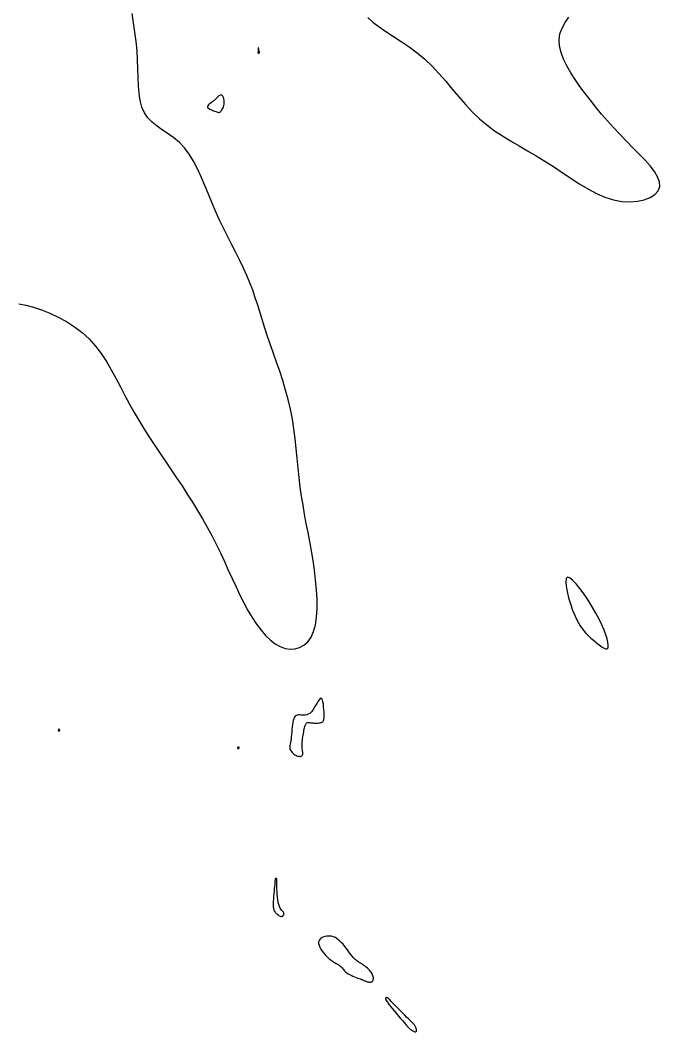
# Model space of a CAD drawing. Extents: x 3040093 to 3056816, y 408076 to 509144.
# Drawn here: x 3047892.1 to 3047960.2, y 437058.6 to 437166.3 of the extents above; entities that cross this region are included whole.
import ezdxf

# ---------------------------------------------------------------- set-up
doc = ezdxf.new("R2010")
doc.units = 0
doc.layers.add('V-CHAN-CONT-EL17', color=7, linetype='Continuous')

msp = doc.modelspace()

# ---------------------------------------------------------------- linework, layer by layer
at = {"layer": 'V-CHAN-CONT-EL17'}
for points in [[(3047891.95, 437136.08), (3047892.71, 437135.94), (3047893.52, 437135.73), (3047894.38, 437135.45), (3047895.26, 437135.1), (3047896.15, 437134.68), (3047897.03, 437134.2), (3047897.89, 437133.64), (3047898.7, 437133.02), (3047899.44, 437132.34), (3047900.12, 437131.59), (3047900.73, 437130.79), (3047901.29, 437129.95), (3047901.8, 437129.07), (3047902.29, 437128.17), (3047902.76, 437127.25), (3047903.24, 437126.33), (3047903.72, 437125.42), (3047904.23, 437124.51), (3047904.75, 437123.62), (3047905.3, 437122.74), (3047905.86, 437121.86), (3047906.43, 437121), (3047907.01, 437120.14), (3047907.59, 437119.28), (3047908.17, 437118.42), (3047908.75, 437117.56), (3047909.33, 437116.7), (3047909.89, 437115.83), (3047910.45, 437114.96), (3047910.99, 437114.09), (3047911.52, 437113.2), (3047912.02, 437112.31), (3047912.51, 437111.41), (3047912.97, 437110.49), (3047913.41, 437109.57), (3047913.84, 437108.65), (3047914.25, 437107.74), (3047914.66, 437106.84), (3047915.08, 437105.95), (3047915.49, 437105.09), (3047915.91, 437104.26), (3047916.35, 437103.46), (3047916.8, 437102.7), (3047917.27, 437102), (3047917.74, 437101.36), (3047918.23, 437100.79), (3047918.73, 437100.3), (3047919.25, 437099.9), (3047919.77, 437099.6), (3047920.3, 437099.41), (3047920.83, 437099.33), (3047921.35, 437099.35), (3047921.85, 437099.49), (3047922.3, 437099.74), (3047922.71, 437100.11), (3047923.06, 437100.6), (3047923.34, 437101.21), (3047923.53, 437101.93), (3047923.65, 437102.75), (3047923.71, 437103.66), (3047923.7, 437104.63), (3047923.65, 437105.65), (3047923.55, 437106.69), (3047923.43, 437107.74), (3047923.27, 437108.78), (3047923.11, 437109.8), (3047922.93, 437110.79), (3047922.75, 437111.76), (3047922.56, 437112.72), (3047922.38, 437113.68), (3047922.21, 437114.64), (3047922.05, 437115.6), (3047921.91, 437116.58), (3047921.79, 437117.59), (3047921.69, 437118.6), (3047921.59, 437119.64), (3047921.48, 437120.68), (3047921.37, 437121.73), (3047921.24, 437122.77), (3047921.07, 437123.82), (3047920.88, 437124.86), (3047920.64, 437125.89), (3047920.36, 437126.91), (3047920.05, 437127.91), (3047919.73, 437128.9), (3047919.4, 437129.86), (3047919.07, 437130.8), (3047918.74, 437131.72), (3047918.44, 437132.61), (3047918.16, 437133.48), (3047917.89, 437134.32), (3047917.64, 437135.13), (3047917.39, 437135.94), (3047917.13, 437136.73), (3047916.85, 437137.52), (3047916.56, 437138.3), (3047916.23, 437139.09), (3047915.87, 437139.89), (3047915.48, 437140.7), (3047915.06, 437141.53), (3047914.63, 437142.36), (3047914.19, 437143.21), (3047913.76, 437144.08), (3047913.33, 437144.97), (3047912.91, 437145.88), (3047912.52, 437146.81), (3047912.14, 437147.75), (3047911.76, 437148.68), (3047911.38, 437149.59), (3047910.99, 437150.45), (3047910.56, 437151.27), (3047910.1, 437152.01), (3047909.6, 437152.67), (3047909.05, 437153.24), (3047908.46, 437153.73), (3047907.85, 437154.17), (3047907.25, 437154.58), (3047906.68, 437154.98), (3047906.16, 437155.4), (3047905.7, 437155.87), (3047905.32, 437156.4), (3047905.05, 437157.02), (3047904.87, 437157.71), (3047904.75, 437158.48), (3047904.69, 437159.31), (3047904.65, 437160.18), (3047904.63, 437161.1), (3047904.6, 437162.05), (3047904.54, 437163.02), (3047904.45, 437164), (3047904.32, 437164.98), (3047904.17, 437165.98), (3047904.01, 437166.98)], [(3047929.11, 437166.57), (3047929.65, 437166.06), (3047930.31, 437165.56), (3047931.04, 437165.05), (3047931.83, 437164.54), (3047932.66, 437164), (3047933.5, 437163.42), (3047934.35, 437162.8), (3047935.16, 437162.13), (3047935.94, 437161.39), (3047936.68, 437160.6), (3047937.4, 437159.78), (3047938.1, 437158.94), (3047938.8, 437158.11), (3047939.5, 437157.29), (3047940.23, 437156.51), (3047940.98, 437155.78), (3047941.76, 437155.12), (3047942.58, 437154.51), (3047943.43, 437153.95), (3047944.31, 437153.42), (3047945.2, 437152.9), (3047946.11, 437152.38), (3047947.02, 437151.84), (3047947.94, 437151.28), (3047948.87, 437150.69), (3047949.78, 437150.07), (3047950.7, 437149.46), (3047951.62, 437148.86), (3047952.53, 437148.32), (3047953.44, 437147.83), (3047954.35, 437147.44), (3047955.25, 437147.15), (3047956.14, 437146.98), (3047957, 437146.94), (3047957.81, 437147), (3047958.54, 437147.16), (3047959.17, 437147.41), (3047959.67, 437147.73), (3047960.02, 437148.12), (3047960.19, 437148.57), (3047960.16, 437149.06), (3047959.96, 437149.59), (3047959.62, 437150.16), (3047959.15, 437150.76), (3047958.59, 437151.4), (3047957.96, 437152.05), (3047957.29, 437152.73), (3047956.61, 437153.42), (3047955.93, 437154.12), (3047955.27, 437154.83), (3047954.62, 437155.55), (3047954, 437156.28), (3047953.39, 437157.01), (3047952.8, 437157.74), (3047952.23, 437158.48), (3047951.69, 437159.21), (3047951.18, 437159.95), (3047950.7, 437160.68), (3047950.28, 437161.4), (3047949.94, 437162.11), (3047949.68, 437162.82), (3047949.52, 437163.5), (3047949.48, 437164.17), (3047949.56, 437164.81), (3047949.79, 437165.43), (3047950.12, 437166.03), (3047950.5, 437166.59)]]:
    msp.add_lwpolyline(points, dxfattribs=at)
for points in [[(3047917.41, 437162.8), (3047917.41, 437162.79), (3047917.42, 437162.79), (3047917.42, 437162.78), (3047917.43, 437162.78), (3047917.44, 437162.78), (3047917.45, 437162.77), (3047917.46, 437162.77), (3047917.47, 437162.77), (3047917.48, 437162.76), (3047917.49, 437162.76), (3047917.5, 437162.76), (3047917.51, 437162.76), (3047917.52, 437162.77), (3047917.53, 437162.77), (3047917.54, 437162.78), (3047917.55, 437162.78), (3047917.56, 437162.79), (3047917.57, 437162.8), (3047917.58, 437162.8), (3047917.58, 437162.82), (3047917.59, 437162.83), (3047917.59, 437162.84), (3047917.59, 437162.85), (3047917.58, 437162.86), (3047917.58, 437162.87), (3047917.57, 437162.88), (3047917.56, 437162.9), (3047917.55, 437162.92), (3047917.54, 437162.95), (3047917.53, 437162.98), (3047917.52, 437163.02), (3047917.51, 437163.07), (3047917.5, 437163.12), (3047917.49, 437163.17), (3047917.48, 437163.22), (3047917.47, 437163.26), (3047917.47, 437163.3), (3047917.46, 437163.32), (3047917.46, 437163.32), (3047917.45, 437163.31), (3047917.45, 437163.28), (3047917.44, 437163.23), (3047917.44, 437163.18), (3047917.44, 437163.12), (3047917.43, 437163.06), (3047917.43, 437163), (3047917.43, 437162.95), (3047917.42, 437162.91), (3047917.42, 437162.88), (3047917.42, 437162.85), (3047917.41, 437162.84), (3047917.41, 437162.82), (3047917.41, 437162.82), (3047917.41, 437162.81), (3047917.41, 437162.8)], [(3047913.52, 437156.65), (3047913.58, 437156.73), (3047913.64, 437156.83), (3047913.69, 437156.94), (3047913.74, 437157.06), (3047913.78, 437157.19), (3047913.81, 437157.33), (3047913.83, 437157.47), (3047913.83, 437157.61), (3047913.81, 437157.76), (3047913.78, 437157.89), (3047913.74, 437158.02), (3047913.69, 437158.13), (3047913.63, 437158.22), (3047913.56, 437158.28), (3047913.49, 437158.31), (3047913.41, 437158.3), (3047913.33, 437158.26), (3047913.24, 437158.2), (3047913.14, 437158.12), (3047913.04, 437158.02), (3047912.93, 437157.91), (3047912.82, 437157.8), (3047912.7, 437157.7), (3047912.58, 437157.6), (3047912.46, 437157.5), (3047912.34, 437157.41), (3047912.23, 437157.33), (3047912.15, 437157.25), (3047912.08, 437157.17), (3047912.05, 437157.1), (3047912.05, 437157.03), (3047912.09, 437156.95), (3047912.17, 437156.88), (3047912.27, 437156.81), (3047912.39, 437156.75), (3047912.52, 437156.68), (3047912.66, 437156.63), (3047912.79, 437156.58), (3047912.92, 437156.54), (3047913.02, 437156.5), (3047913.11, 437156.48), (3047913.18, 437156.46), (3047913.25, 437156.46), (3047913.31, 437156.47), (3047913.36, 437156.49), (3047913.41, 437156.53), (3047913.47, 437156.58)], [(3047953, 437103.84), (3047952.57, 437104.53), (3047952.13, 437105.19), (3047951.69, 437105.79), (3047951.27, 437106.3), (3047950.89, 437106.69), (3047950.58, 437106.93), (3047950.35, 437106.99), (3047950.21, 437106.84), (3047950.17, 437106.5), (3047950.21, 437106.03), (3047950.31, 437105.45), (3047950.47, 437104.81), (3047950.68, 437104.14), (3047950.91, 437103.47), (3047951.17, 437102.85), (3047951.44, 437102.3), (3047951.72, 437101.83), (3047952, 437101.43), (3047952.28, 437101.08), (3047952.56, 437100.78), (3047952.84, 437100.51), (3047953.12, 437100.28), (3047953.38, 437100.06), (3047953.62, 437099.86), (3047953.86, 437099.68), (3047954.07, 437099.54), (3047954.26, 437099.42), (3047954.42, 437099.36), (3047954.54, 437099.36), (3047954.64, 437099.42), (3047954.69, 437099.55), (3047954.69, 437099.77), (3047954.66, 437100.07), (3047954.57, 437100.43), (3047954.44, 437100.87), (3047954.25, 437101.37), (3047954.02, 437101.92), (3047953.73, 437102.52), (3047953.39, 437103.16)], [(3047922.18, 437088.16), (3047922.18, 437088.25), (3047922.17, 437088.36), (3047922.16, 437088.48), (3047922.14, 437088.61), (3047922.13, 437088.76), (3047922.11, 437088.91), (3047922.11, 437089.08), (3047922.11, 437089.25), (3047922.12, 437089.43), (3047922.14, 437089.62), (3047922.16, 437089.81), (3047922.19, 437090), (3047922.22, 437090.18), (3047922.25, 437090.36), (3047922.28, 437090.53), (3047922.31, 437090.69), (3047922.34, 437090.84), (3047922.37, 437090.97), (3047922.4, 437091.09), (3047922.43, 437091.2), (3047922.46, 437091.29), (3047922.5, 437091.36), (3047922.53, 437091.42), (3047922.58, 437091.47), (3047922.63, 437091.5), (3047922.69, 437091.52), (3047922.75, 437091.52), (3047922.83, 437091.52), (3047922.91, 437091.51), (3047923.01, 437091.5), (3047923.12, 437091.49), (3047923.24, 437091.48), (3047923.37, 437091.47), (3047923.51, 437091.47), (3047923.65, 437091.47), (3047923.78, 437091.47), (3047923.91, 437091.48), (3047924.04, 437091.49), (3047924.14, 437091.52), (3047924.23, 437091.55), (3047924.3, 437091.6), (3047924.36, 437091.66), (3047924.4, 437091.75), (3047924.43, 437091.86), (3047924.45, 437092), (3047924.46, 437092.17), (3047924.46, 437092.39), (3047924.45, 437092.64), (3047924.43, 437092.92), (3047924.4, 437093.2), (3047924.37, 437093.47), (3047924.32, 437093.72), (3047924.27, 437093.92), (3047924.2, 437094.05), (3047924.12, 437094.11), (3047924.03, 437094.07), (3047923.92, 437093.95), (3047923.81, 437093.78), (3047923.69, 437093.56), (3047923.55, 437093.32), (3047923.41, 437093.07), (3047923.26, 437092.84), (3047923.1, 437092.65), (3047922.94, 437092.5), (3047922.77, 437092.41), (3047922.61, 437092.34), (3047922.44, 437092.31), (3047922.28, 437092.3), (3047922.12, 437092.31), (3047921.98, 437092.32), (3047921.84, 437092.33), (3047921.72, 437092.33), (3047921.61, 437092.31), (3047921.51, 437092.28), (3047921.42, 437092.23), (3047921.34, 437092.15), (3047921.27, 437092.05), (3047921.22, 437091.91), (3047921.17, 437091.75), (3047921.12, 437091.54), (3047921.09, 437091.31), (3047921.06, 437091.06), (3047921.03, 437090.79), (3047921, 437090.52), (3047920.98, 437090.25), (3047920.95, 437090), (3047920.93, 437089.76), (3047920.9, 437089.56), (3047920.87, 437089.38), (3047920.84, 437089.22), (3047920.82, 437089.07), (3047920.81, 437088.95), (3047920.81, 437088.83), (3047920.82, 437088.73), (3047920.85, 437088.62), (3047920.9, 437088.53), (3047920.97, 437088.43), (3047921.05, 437088.34), (3047921.14, 437088.25), (3047921.24, 437088.17), (3047921.35, 437088.1), (3047921.46, 437088.04), (3047921.56, 437087.99), (3047921.67, 437087.95), (3047921.77, 437087.93), (3047921.86, 437087.92), (3047921.94, 437087.92), (3047922.02, 437087.94), (3047922.08, 437087.97), (3047922.13, 437088.02), (3047922.16, 437088.08)], [(3047896.21, 437090.61), (3047896.21, 437090.62), (3047896.22, 437090.62), (3047896.23, 437090.63), (3047896.24, 437090.64), (3047896.25, 437090.64), (3047896.25, 437090.65), (3047896.26, 437090.66), (3047896.27, 437090.66), (3047896.28, 437090.67), (3047896.28, 437090.67), (3047896.29, 437090.67), (3047896.29, 437090.68), (3047896.3, 437090.68), (3047896.3, 437090.68), (3047896.31, 437090.69), (3047896.31, 437090.69), (3047896.31, 437090.69), (3047896.31, 437090.7), (3047896.31, 437090.7), (3047896.31, 437090.71), (3047896.31, 437090.71), (3047896.31, 437090.72), (3047896.31, 437090.73), (3047896.31, 437090.73), (3047896.3, 437090.74), (3047896.3, 437090.74), (3047896.3, 437090.74), (3047896.3, 437090.75), (3047896.29, 437090.76), (3047896.29, 437090.76), (3047896.29, 437090.76), (3047896.29, 437090.77), (3047896.28, 437090.77), (3047896.28, 437090.78), (3047896.28, 437090.78), (3047896.27, 437090.79), (3047896.27, 437090.79), (3047896.26, 437090.79), (3047896.26, 437090.79), (3047896.25, 437090.8), (3047896.25, 437090.8), (3047896.24, 437090.8), (3047896.23, 437090.8), (3047896.23, 437090.81), (3047896.22, 437090.81), (3047896.22, 437090.81), (3047896.21, 437090.8), (3047896.21, 437090.8), (3047896.2, 437090.8), (3047896.2, 437090.8), (3047896.19, 437090.79), (3047896.19, 437090.79), (3047896.18, 437090.78), (3047896.18, 437090.77), (3047896.17, 437090.76), (3047896.17, 437090.75), (3047896.16, 437090.74), (3047896.16, 437090.73), (3047896.16, 437090.72), (3047896.15, 437090.71), (3047896.15, 437090.7), (3047896.15, 437090.69), (3047896.15, 437090.68), (3047896.15, 437090.67), (3047896.16, 437090.66), (3047896.16, 437090.64), (3047896.17, 437090.64), (3047896.17, 437090.63), (3047896.18, 437090.62), (3047896.19, 437090.62), (3047896.2, 437090.61)], [(3047915.24, 437088.82), (3047915.25, 437088.81), (3047915.25, 437088.8), (3047915.25, 437088.79), (3047915.25, 437088.78), (3047915.26, 437088.77), (3047915.27, 437088.76), (3047915.28, 437088.76), (3047915.3, 437088.76), (3047915.31, 437088.76), (3047915.33, 437088.76), (3047915.35, 437088.77), (3047915.37, 437088.77), (3047915.39, 437088.78), (3047915.4, 437088.79), (3047915.42, 437088.8), (3047915.42, 437088.82), (3047915.42, 437088.83), (3047915.42, 437088.85), (3047915.42, 437088.86), (3047915.41, 437088.87), (3047915.4, 437088.89), (3047915.39, 437088.9), (3047915.37, 437088.9), (3047915.36, 437088.91), (3047915.35, 437088.91), (3047915.33, 437088.91), (3047915.32, 437088.91), (3047915.31, 437088.91), (3047915.29, 437088.9), (3047915.28, 437088.89), (3047915.27, 437088.89), (3047915.26, 437088.88), (3047915.26, 437088.88), (3047915.25, 437088.87), (3047915.25, 437088.86), (3047915.25, 437088.86), (3047915.25, 437088.85), (3047915.25, 437088.84), (3047915.25, 437088.83)], [(3047920, 437070.9), (3047920.06, 437070.93), (3047920.11, 437070.97), (3047920.15, 437071.02), (3047920.18, 437071.08), (3047920.19, 437071.15), (3047920.18, 437071.21), (3047920.16, 437071.28), (3047920.12, 437071.34), (3047920.06, 437071.4), (3047920, 437071.47), (3047919.92, 437071.55), (3047919.84, 437071.65), (3047919.76, 437071.78), (3047919.69, 437071.94), (3047919.62, 437072.14), (3047919.56, 437072.38), (3047919.52, 437072.65), (3047919.49, 437072.95), (3047919.46, 437073.25), (3047919.44, 437073.55), (3047919.43, 437073.84), (3047919.42, 437074.11), (3047919.41, 437074.34), (3047919.41, 437074.52), (3047919.41, 437074.66), (3047919.41, 437074.76), (3047919.41, 437074.84), (3047919.41, 437074.88), (3047919.4, 437074.91), (3047919.4, 437074.93), (3047919.39, 437074.93), (3047919.38, 437074.94), (3047919.37, 437074.94), (3047919.36, 437074.94), (3047919.34, 437074.94), (3047919.33, 437074.93), (3047919.31, 437074.93), (3047919.3, 437074.92), (3047919.28, 437074.91), (3047919.27, 437074.9), (3047919.26, 437074.88), (3047919.25, 437074.85), (3047919.24, 437074.8), (3047919.23, 437074.73), (3047919.22, 437074.63), (3047919.21, 437074.49), (3047919.19, 437074.32), (3047919.17, 437074.11), (3047919.14, 437073.86), (3047919.12, 437073.59), (3047919.09, 437073.3), (3047919.07, 437073.02), (3047919.05, 437072.74), (3047919.04, 437072.49), (3047919.03, 437072.26), (3047919.03, 437072.07), (3047919.04, 437071.92), (3047919.05, 437071.79), (3047919.07, 437071.7), (3047919.09, 437071.62), (3047919.11, 437071.57), (3047919.13, 437071.52), (3047919.15, 437071.48), (3047919.17, 437071.45), (3047919.19, 437071.42), (3047919.2, 437071.39), (3047919.23, 437071.36), (3047919.25, 437071.33), (3047919.28, 437071.29), (3047919.32, 437071.25), (3047919.36, 437071.21), (3047919.42, 437071.16), (3047919.48, 437071.1), (3047919.55, 437071.05), (3047919.63, 437070.99), (3047919.71, 437070.95), (3047919.78, 437070.92), (3047919.86, 437070.89), (3047919.93, 437070.89)], [(3047928.88, 437064), (3047928.96, 437063.97), (3047929.05, 437063.94), (3047929.14, 437063.92), (3047929.22, 437063.9), (3047929.31, 437063.89), (3047929.39, 437063.9), (3047929.47, 437063.91), (3047929.53, 437063.94), (3047929.59, 437063.98), (3047929.63, 437064.04), (3047929.66, 437064.1), (3047929.69, 437064.18), (3047929.7, 437064.26), (3047929.7, 437064.35), (3047929.68, 437064.45), (3047929.66, 437064.54), (3047929.62, 437064.64), (3047929.58, 437064.74), (3047929.52, 437064.85), (3047929.45, 437064.95), (3047929.37, 437065.05), (3047929.28, 437065.16), (3047929.17, 437065.27), (3047929.06, 437065.37), (3047928.94, 437065.48), (3047928.81, 437065.58), (3047928.68, 437065.67), (3047928.56, 437065.77), (3047928.43, 437065.85), (3047928.31, 437065.93), (3047928.2, 437066), (3047928.11, 437066.06), (3047928.02, 437066.12), (3047927.93, 437066.17), (3047927.85, 437066.23), (3047927.76, 437066.31), (3047927.67, 437066.4), (3047927.56, 437066.51), (3047927.44, 437066.65), (3047927.31, 437066.83), (3047927.16, 437067.03), (3047927, 437067.24), (3047926.83, 437067.47), (3047926.65, 437067.7), (3047926.47, 437067.92), (3047926.28, 437068.12), (3047926.1, 437068.3), (3047925.92, 437068.45), (3047925.75, 437068.57), (3047925.58, 437068.67), (3047925.41, 437068.73), (3047925.24, 437068.78), (3047925.07, 437068.8), (3047924.91, 437068.8), (3047924.74, 437068.79), (3047924.57, 437068.75), (3047924.41, 437068.71), (3047924.25, 437068.64), (3047924.12, 437068.55), (3047924, 437068.45), (3047923.92, 437068.33), (3047923.87, 437068.18), (3047923.87, 437068.02), (3047923.91, 437067.83), (3047923.99, 437067.63), (3047924.11, 437067.41), (3047924.26, 437067.19), (3047924.43, 437066.98), (3047924.61, 437066.77), (3047924.81, 437066.57), (3047925, 437066.39), (3047925.19, 437066.23), (3047925.38, 437066.1), (3047925.55, 437065.99), (3047925.72, 437065.89), (3047925.87, 437065.8), (3047926.01, 437065.72), (3047926.14, 437065.64), (3047926.24, 437065.56), (3047926.32, 437065.48), (3047926.39, 437065.4), (3047926.46, 437065.32), (3047926.52, 437065.23), (3047926.58, 437065.15), (3047926.65, 437065.06), (3047926.75, 437064.97), (3047926.86, 437064.88), (3047927, 437064.79), (3047927.16, 437064.71), (3047927.33, 437064.62), (3047927.52, 437064.54), (3047927.7, 437064.47), (3047927.88, 437064.4), (3047928.05, 437064.33), (3047928.19, 437064.28), (3047928.31, 437064.23), (3047928.41, 437064.19), (3047928.49, 437064.16), (3047928.56, 437064.13), (3047928.62, 437064.1), (3047928.68, 437064.08), (3047928.74, 437064.05), (3047928.81, 437064.03)], [(3047933.12, 437059.42), (3047933.24, 437059.28), (3047933.35, 437059.15), (3047933.45, 437059.05), (3047933.53, 437058.97), (3047933.6, 437058.9), (3047933.67, 437058.84), (3047933.75, 437058.78), (3047933.82, 437058.74), (3047933.9, 437058.7), (3047933.97, 437058.66), (3047934.05, 437058.63), (3047934.12, 437058.62), (3047934.18, 437058.61), (3047934.23, 437058.62), (3047934.27, 437058.65), (3047934.29, 437058.69), (3047934.3, 437058.75), (3047934.29, 437058.81), (3047934.28, 437058.89), (3047934.26, 437058.97), (3047934.23, 437059.05), (3047934.19, 437059.13), (3047934.15, 437059.21), (3047934.11, 437059.28), (3047934.06, 437059.35), (3047934, 437059.42), (3047933.93, 437059.49), (3047933.84, 437059.59), (3047933.73, 437059.7), (3047933.6, 437059.83), (3047933.44, 437059.99), (3047933.24, 437060.18), (3047933.03, 437060.39), (3047932.8, 437060.62), (3047932.56, 437060.86), (3047932.33, 437061.1), (3047932.1, 437061.32), (3047931.9, 437061.53), (3047931.72, 437061.71), (3047931.58, 437061.85), (3047931.48, 437061.97), (3047931.39, 437062.05), (3047931.33, 437062.12), (3047931.29, 437062.16), (3047931.26, 437062.19), (3047931.23, 437062.21), (3047931.21, 437062.22), (3047931.18, 437062.23), (3047931.15, 437062.24), (3047931.12, 437062.25), (3047931.09, 437062.25), (3047931.06, 437062.24), (3047931.03, 437062.23), (3047931.01, 437062.22), (3047930.99, 437062.2), (3047930.98, 437062.17), (3047930.99, 437062.13), (3047931, 437062.07), (3047931.03, 437062), (3047931.08, 437061.91), (3047931.16, 437061.79), (3047931.26, 437061.65), (3047931.39, 437061.48), (3047931.55, 437061.27), (3047931.74, 437061.04), (3047931.94, 437060.8), (3047932.16, 437060.54), (3047932.37, 437060.29), (3047932.59, 437060.04), (3047932.78, 437059.81), (3047932.96, 437059.6)]]:
    msp.add_lwpolyline(points, close=True, dxfattribs=at)

doc.saveas('drawing.dxf')
